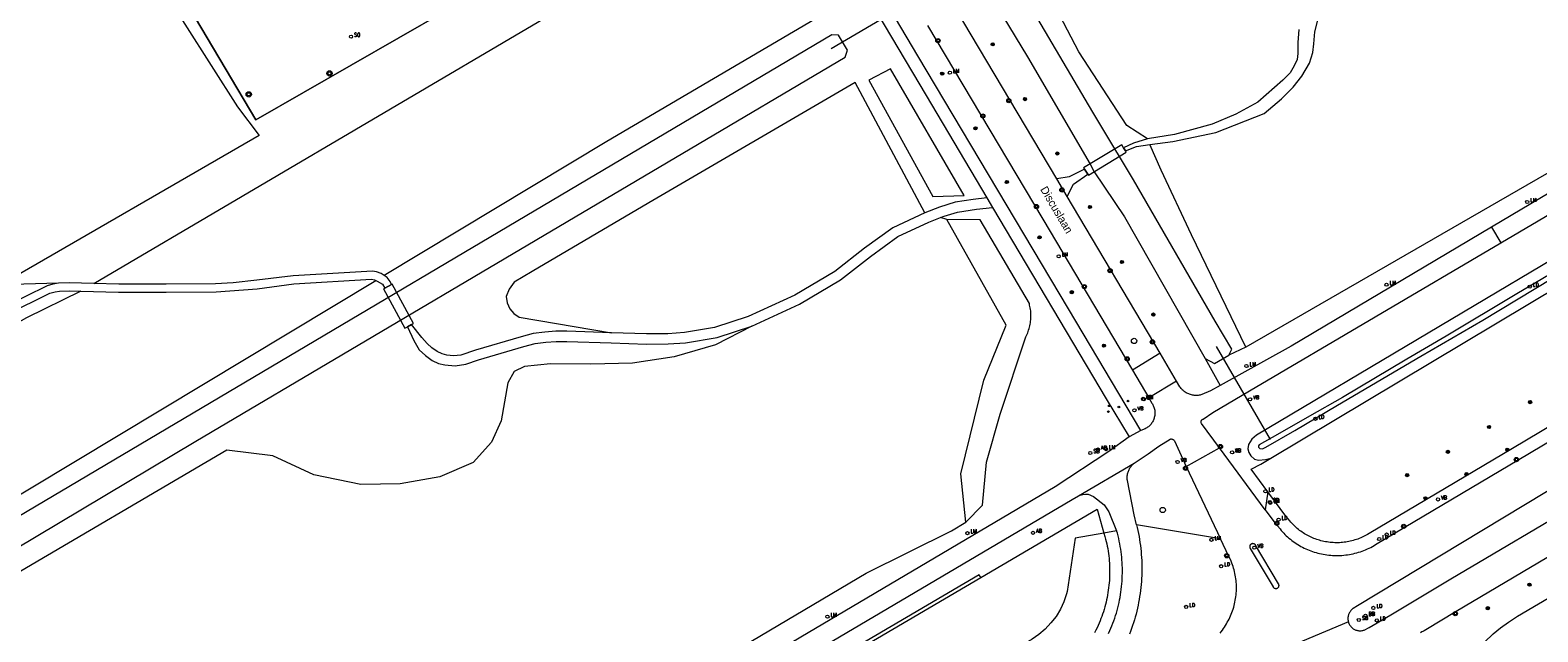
# Model space of a CAD drawing. Header units: metres. Extents: x 138165 to 154469, y 480134 to 494189.
# Tile 762 of 1056: x 145337 to 145573, y 488643 to 488737. Entities that reach past the tile are written whole.
import ezdxf

# ---------------------------------------------------------------- set-up
doc = ezdxf.new("R2010")
doc.units = ezdxf.units.M
doc.header["$LTSCALE"] = 0.001
doc.header["$MEASUREMENT"] = 0
for name, color, linetype, lineweight in [('Level 5', 7, 'Continuous', 0), ('TOP-L-duiker', 7, 'Continuous', 0), ('TOP-L-terrein schutting raster hek leuning', 7, 'Continuous', 0), ('TOP-L-topo objecten punt', 7, 'Continuous', 0), ('TOP-L-topo objecten vlak', 7, 'Continuous', 0), ('TOP-T-topo huisnummering naamgeving', 7, 'Continuous', 0)]:
    doc.layers.add(name, color=color, linetype=linetype, lineweight=lineweight)
doc.styles.add('Style-INTL_ISO', font='INTL_ISO.shx')
doc.styles.add('Style-STANDARD', font='STANDARD.shx')

# ---------------------------------------------------------------- blocks, each defined once
blk = doc.blocks.new('24')
at = {"layer": 'TOP-L-topo objecten punt', "color": 7, "linetype": 'Continuous', "lineweight": 0}
for radius in [0.025, 0.0182, 0.0115, 0.005]:
    blk.add_circle((0, 0), radius, dxfattribs=at)
blk = doc.blocks.new('129')
at = {"layer": 'TOP-L-topo objecten punt', "color": 7, "linetype": 'Continuous', "lineweight": 0}
blk.add_circle((0, 0), 0.025, dxfattribs=at)
at = {"layer": 'TOP-L-topo objecten punt', "color": 7, "linetype": 'Continuous', "lineweight": 0, "style": 'Style-STANDARD'}
blk.add_text('SO', height=0.06, dxfattribs=at).set_placement((0.0483, 0))
blk = doc.blocks.new('121')
at = {"layer": 'TOP-L-topo objecten punt', "color": 7, "linetype": 'Continuous', "lineweight": 0}
blk.add_circle((0, 0), 0.025, dxfattribs=at)
at = {"layer": 'TOP-L-topo objecten punt', "color": 7, "linetype": 'Continuous', "lineweight": 0, "style": 'Style-STANDARD'}
blk.add_text('LD', height=0.06, dxfattribs=at).set_placement((0.0483, 0))
blk = doc.blocks.new('39')
at = {"layer": 'TOP-L-topo objecten punt', "color": 7, "linetype": 'Continuous', "lineweight": 0}
for p, q in [((0.0175, 0.0175), (-0.0175, 0.0175)), ((-0.0175, 0.0175), (-0.0175, -0.0175)), ((0.0175, 0.0175), (0.0175, -0.0175)), ((0.0175, -0.0175), (-0.0175, -0.0175))]:
    blk.add_line(p, q, dxfattribs=at)
blk.add_circle((0, 0), 0.0332, dxfattribs=at)
blk = doc.blocks.new('*U13')
at = {"layer": 'Level 5', "color": 7, "linetype": 'Continuous', "lineweight": 0}
blk.add_circle((0, 0), 0.0415, dxfattribs=at)
blk = doc.blocks.new('150')
at = {"layer": 'Level 5', "color": 7, "linetype": 'Continuous', "lineweight": 0}
blk.add_blockref('*U13', (0, 0), dxfattribs=at)
blk = doc.blocks.new('10')
at = {"layer": 'TOP-L-topo objecten punt', "linetype": 'Continuous', "lineweight": 0}
blk.add_circle((0, 0), 0.0125, dxfattribs=at)
blk = doc.blocks.new('16')
at = {"layer": 'TOP-L-topo objecten punt', "color": 7, "linetype": 'Continuous', "lineweight": 0}
blk.add_circle((0, 0), 0.025, dxfattribs=at)
at = {"layer": 'TOP-L-topo objecten punt', "color": 7, "linetype": 'Continuous', "lineweight": 0, "style": 'Style-STANDARD'}
blk.add_text('LM', height=0.06, dxfattribs=at).set_placement((0.0483, 0))
blk = doc.blocks.new('14')
at = {"layer": 'TOP-L-topo objecten punt', "color": 7, "linetype": 'Continuous', "lineweight": 0}
blk.add_circle((0, 0), 0.025, dxfattribs=at)
at = {"layer": 'TOP-L-topo objecten punt', "color": 7, "linetype": 'Continuous', "lineweight": 0, "style": 'Style-STANDARD'}
blk.add_text('VB', height=0.06, dxfattribs=at).set_placement((0.0483, 0))
blk = doc.blocks.new('127')
at = {"layer": 'TOP-L-topo objecten punt', "color": 7, "linetype": 'Continuous', "lineweight": 0}
blk.add_circle((0, 0), 0.025, dxfattribs=at)
at = {"layer": 'TOP-L-topo objecten punt', "color": 7, "linetype": 'Continuous', "lineweight": 0, "style": 'Style-STANDARD'}
blk.add_text('RB', height=0.06, dxfattribs=at).set_placement((0.0483, 0))
blk = doc.blocks.new('175')
at = {"layer": 'TOP-L-topo objecten punt', "color": 7, "linetype": 'Continuous', "lineweight": 0}
blk.add_circle((0, 0), 0.025, dxfattribs=at)
at = {"layer": 'TOP-L-topo objecten punt', "color": 7, "linetype": 'Continuous', "lineweight": 0, "style": 'Style-STANDARD'}
blk.add_text('SB', height=0.06, dxfattribs=at).set_placement((0.0483, 0))
blk = doc.blocks.new('11')
at = {"layer": 'TOP-L-topo objecten punt', "color": 7, "linetype": 'Continuous', "lineweight": 0}
blk.add_circle((0, 0), 0.025, dxfattribs=at)
at = {"layer": 'TOP-L-topo objecten punt', "color": 7, "linetype": 'Continuous', "lineweight": 0, "style": 'Style-STANDARD'}
blk.add_text('AB', height=0.06, dxfattribs=at).set_placement((0.0483, 0))
blk = doc.blocks.new('27')
at = {"layer": 'TOP-L-topo objecten punt', "color": 7, "linetype": 'Continuous', "lineweight": 0}
for radius in [0.0415, 0.025]:
    blk.add_circle((0, 0), radius, dxfattribs=at)

msp = doc.modelspace()

# ---------------------------------------------------------------- linework, layer by layer
at = {"layer": 'TOP-L-duiker', "flags": 128}
for points in [[(145462.51, 488734.14), (145486.24, 488748.1)], [(145522.71, 488687.53), (145531.17, 488673.01)]]:
    msp.add_lwpolyline(points, dxfattribs=at)
at = {"layer": 'TOP-L-terrein schutting raster hek leuning', "flags": 128}
msp.add_lwpolyline([(145409.83, 488744.44), (145372.54, 488723.01), (145344.93, 488769.58), (145385.3, 488793.56)], dxfattribs=at)
at = {"layer": 'TOP-L-topo objecten vlak', "flags": 128}
for points in [[(145519.61, 488872.55), (145515.52, 488870.38), (145518.51, 488865.47), (145560.5, 488794.54), (145554.42, 488790.92), (145488.61, 488752.24), (145484.75, 488749.92), (145484.2, 488748.38), (145484.6, 488747.07), (145493.21, 488732.85), (145503.02, 488716.07), (145503.66, 488714.87), (145508.38, 488707.81), (145520.99, 488685.66)], [(145385.08, 488794.59), (145385.3, 488793.56), (145344.93, 488769.58), (145372.54, 488723.01), (145409.83, 488744.44)], [(145524.71, 488686.16), (145525.17, 488687.12), (145522.58, 488691.49), (145509.81, 488713.58), (145507.62, 488717.27), (145506.86, 488718.44), (145503.45, 488724.17), (145490.18, 488746.72), (145490.37, 488747.75), (145492.86, 488749.47), (145556.34, 488787.04), (145566.41, 488792.91), (145566.52, 488792.99)], [(145560.85, 488785.25), (145568.48, 488789.75), (145603.28, 488732.09), (145603.69, 488731.44), (145527.35, 488687.42)], [(145511.99, 488720), (145508.74, 488722.12), (145501.23, 488733.61), (145494.69, 488746.22), (145556.62, 488782.76)], [(145510.93, 488674.39), (145499.61, 488693.41), (145476.08, 488733.02), (145453.14, 488771.71)], [(145435.04, 488758.58), (145452.42, 488768.85), (145477.36, 488726.8), (145486.88, 488710.78)], [(145297.67, 488742.73), (145306.83, 488747.3), (145339.12, 488766.6), (145344.97, 488763.86), (145369.72, 488725.01), (145373.1, 488720.55), (145332.69, 488697.17)], [(145347.22, 488697.38), (145416.83, 488738.37), (145449.69, 488757.84), (145460.83, 488739.2), (145427.43, 488719.58), (145392.62, 488698.65)], [(145497.8, 488713.75), (145481.96, 488740.39)], [(145477.57, 488737.76), (145495.64, 488707.45), (145509.64, 488683.82)], [(145512.37, 488719.11), (145515.95, 488719.61), (145522.69, 488721.01), (145530.21, 488723.99), (145532.96, 488726.25), (145534.76, 488728.11), (145536.13, 488729.84), (145537.34, 488731.84), (145537.86, 488733.51), (145538.02, 488734.85), (145538.16, 488736.74), (145538.65, 488738.77)], [(145463.69, 488736.21), (145462.63, 488736.26), (145332.57, 488659.23), (145334.72, 488655.74), (145363.17, 488672.71), (145464.73, 488732.81), (145465.08, 488733.86), (145463.69, 488736.21)], [(145535.64, 488737.13), (145535.5, 488735.09), (145535.51, 488733.36), (145535.41, 488732.44), (145534.92, 488731.43), (145534.28, 488730.34), (145533.15, 488729.17), (145529.23, 488725.74), (145525.79, 488723.88), (145522.1, 488722.31), (145516.21, 488720.7), (145511.99, 488720)], [(145483.32, 488711.16), (145471.81, 488730.95), (145468.43, 488729.17), (145478.41, 488711.02), (145483.32, 488711.16)], [(145608.55, 488731.59), (145565.75, 488706.19)], [(145477.15, 488708.46), (145466.26, 488728.82), (145434.04, 488710.01), (145415.76, 488699.29), (145412.96, 488697.6), (145412.18, 488696.49), (145411.72, 488695.34), (145411.87, 488694.36), (145412.28, 488693.41), (145412.92, 488692.68), (145413.72, 488692.14), (145428.17, 488689.69)], [(145567.24, 488703.76), (145610.12, 488729.03), (145610.24, 488729.1), (145610.36, 488729.16), (145610.48, 488729.21), (145610.61, 488729.26), (145610.74, 488729.29), (145610.87, 488729.33), (145611.01, 488729.36)], [(145611.9, 488718.32), (145612.39, 488719.02), (145612.6, 488719.59), (145612.62, 488719.86), (145612.58, 488720.58), (145612.28, 488721.18), (145611.88, 488721.6), (145611.27, 488721.74), (145610.57, 488721.79), (145609.54, 488721.55), (145529.01, 488673.65), (145528.28, 488673.03), (145527.78, 488672.2), (145527.69, 488671.53), (145527.81, 488670.95), (145528.14, 488670.42), (145528.7, 488669.93), (145529.34, 488669.74), (145530.45, 488669.86), (145531.25, 488670.06)], [(145502.64, 488714.48), (145502.74, 488714.32), (145508.67, 488717.91), (145508.53, 488718.14), (145508.25, 488718.61), (145507.96, 488719.08), (145501.99, 488715.49), (145502.12, 488715.29), (145502.64, 488714.48)], [(145511.99, 488720), (145509.82, 488719.34), (145508.25, 488718.61), (145508.53, 488718.14), (145510.25, 488718.82), (145512.37, 488719.11)], [(145527.35, 488687.42), (145518.88, 488704.99), (145514.1, 488715.12), (145512.37, 488719.11)], [(145531.25, 488670.06), (145611.9, 488718.32)], [(145499.43, 488711), (145500.42, 488712.93), (145502.64, 488714.48), (145502.12, 488715.29), (145499.73, 488714.05), (145497.8, 488713.75)], [(145499.43, 488711), (145497.8, 488713.75)], [(145486.88, 488710.78), (145484.72, 488710.54), (145481.91, 488710.09), (145479.48, 488709.35), (145477.15, 488708.46)], [(145479.6, 488707.7), (145480.19, 488707.93), (145482.28, 488708.54), (145485.24, 488709.03), (145487.76, 488709.3)], [(145486.88, 488710.78), (145487.76, 488709.3)], [(145487.76, 488709.3), (145505.54, 488679.36), (145509.11, 488673.43)], [(145513.98, 488686.51), (145499.43, 488711)], [(145477.15, 488708.46), (145472.16, 488706.11), (145467.73, 488702.89), (145463.09, 488699.29), (145456.85, 488695.58), (145449.56, 488692.21), (145444.3, 488690.49), (145439.57, 488689.7), (145436.99, 488689.52), (145433.65, 488689.5), (145428.17, 488689.69)], [(145450.14, 488690.73), (145457.59, 488694.17), (145463.98, 488697.98), (145468.68, 488701.62), (145472.97, 488704.74), (145477.79, 488707), (145479.6, 488707.7)], [(145480.63, 488707.38), (145479.6, 488707.7)], [(145483.56, 488660.06), (145486.21, 488662.7), (145486.8, 488669.43), (145488.95, 488676.95), (145492.96, 488689.02), (145493.06, 488689.23), (145493.16, 488689.45), (145493.25, 488689.66), (145493.33, 488689.88), (145493.4, 488690.1), (145493.47, 488690.33), (145493.53, 488690.55), (145493.58, 488690.78), (145493.63, 488691.01), (145493.67, 488691.24), (145493.7, 488691.47), (145493.73, 488691.7), (145493.74, 488691.93), (145493.75, 488692.17), (145493.75, 488692.4), (145493.75, 488692.63), (145493.74, 488692.87), (145493.72, 488693.1), (145493.69, 488693.33), (145493.65, 488693.56), (145493.61, 488693.79), (145493.56, 488694.02), (145493.51, 488694.25), (145485.82, 488707.32), (145480.63, 488707.38)], [(145483.56, 488660.06), (145482.82, 488667.62), (145486.41, 488682.26), (145489.89, 488690.85), (145480.63, 488707.38)], [(145565.75, 488706.19), (145534.44, 488687.61), (145523.35, 488681.43)], [(145565.75, 488706.19), (145567.24, 488703.76)], [(145523.22, 488671.68), (145520.42, 488675.51), (145520.4, 488675.57), (145520.38, 488675.62), (145520.36, 488675.68), (145520.36, 488675.74), (145520.36, 488675.79), (145520.37, 488675.85), (145520.39, 488675.91), (145520.41, 488675.96), (145520.44, 488676.01), (145520.48, 488676.06), (145520.52, 488676.1), (145520.57, 488676.14), (145520.61, 488676.17), (145520.67, 488676.19), (145522.2, 488677.2), (145527.94, 488680.6), (145567.24, 488703.76)], [(145579.88, 488701.78), (145569.73, 488695.78), (145558.68, 488689.16), (145552.56, 488685.57), (145542.47, 488679.54), (145537.3, 488676.63), (145532.32, 488673.77), (145529.47, 488672.15), (145529.33, 488672), (145529.33, 488671.79)], [(145529.33, 488671.79), (145529.55, 488671.58), (145529.96, 488671.55), (145530.5, 488671.78), (145535.01, 488674.39), (145541.71, 488678.34), (145554.71, 488686.02), (145564.4, 488691.66), (145577.99, 488699.83)], [(145341.7, 488697.43), (145340.8, 488697.28), (145339.95, 488697.03), (145333.14, 488693.67), (145327.61, 488690.39), (145325.2, 488688.83), (145324.12, 488688.3)], [(145326.72, 488662.16), (145328.03, 488661.77), (145330.7, 488661.43), (145391.32, 488697.87)], [(145341.7, 488697.43), (145332.69, 488697.17)], [(145347.22, 488697.38), (145343.4, 488697.5), (145341.7, 488697.43)], [(145345.21, 488696.19), (145351.1, 488696.01), (145358.52, 488696.01), (145366.34, 488696.09), (145372.79, 488696.56), (145378.52, 488697.36), (145390.67, 488698.05), (145391.12, 488697.96), (145391.32, 488697.87)], [(145392.62, 488698.65), (145392.17, 488698.93), (145391.45, 488699.21), (145390.82, 488699.31), (145378.41, 488698.61), (145372.7, 488697.92), (145369.01, 488697.51), (145366.27, 488697.34), (145358.52, 488697.26), (145351.12, 488697.26), (145347.22, 488697.38)], [(145391.32, 488697.87), (145391.55, 488697.77), (145392.36, 488697.26), (145392.76, 488696.68), (145393.79, 488697.23), (145393.59, 488697.72), (145393.12, 488698.34), (145392.62, 488698.65)], [(145393.79, 488697.23), (145392.76, 488696.68), (145392.53, 488696.56), (145395.88, 488690.42), (145396.26, 488690.62), (145396.92, 488690.97), (145397.2, 488691.13), (145393.86, 488697.27), (145393.79, 488697.23)], [(145345.21, 488696.19), (145336.69, 488692.02), (145329.2, 488687.81), (145325.92, 488684.84), (145324.33, 488682.05), (145323.02, 488678.71), (145322.53, 488672.79), (145322.73, 488669.46), (145323.25, 488666.28), (145324.2, 488664.52), (145325.51, 488662.85), (145326.72, 488662.16)], [(145333.73, 488692.57), (145340.37, 488695.85), (145341.2, 488696.09), (145341.87, 488696.19), (145343.41, 488696.25), (145345.21, 488696.19)], [(145450.14, 488690.73), (145444.46, 488687.82), (145437.95, 488685.92), (145431.48, 488684.91), (145424.93, 488684.75), (145418.65, 488684.81), (145414.6, 488684.42), (145412.96, 488683.6), (145411.98, 488681.87), (145410.94, 488675.92), (145409.43, 488672.58), (145406.55, 488669.38), (145401.32, 488667.15), (145395.11, 488666.04), (145388.96, 488665.97), (145381.63, 488667.48), (145375.22, 488670.42), (145368.05, 488671.31), (145332.49, 488650.46), (145325.41, 488644.7), (145321.31, 488639.12)], [(145428.17, 488689.69), (145421.21, 488689.91), (145419.47, 488689.93), (145417.75, 488689.8), (145415.95, 488689.56), (145414.06, 488689.06), (145406.89, 488686.98), (145404.61, 488686.2), (145403.46, 488686.09), (145402.44, 488686.2), (145401.71, 488686.38), (145400.93, 488686.74), (145400.11, 488687.32), (145399.38, 488688.02), (145398.54, 488688.94), (145396.92, 488690.97), (145396.26, 488690.62), (145397.29, 488688.46), (145398.13, 488687.03), (145399.1, 488686.1), (145400.13, 488685.37), (145401.12, 488684.9), (145402.12, 488684.67), (145403.72, 488684.51), (145405.39, 488684.78), (145407.38, 488685.47), (145414.48, 488687.53), (145416.26, 488688), (145417.92, 488688.22), (145419.52, 488688.34), (145421.18, 488688.32), (145428.12, 488688.1), (145433.63, 488687.92), (145437.05, 488687.94), (145439.76, 488688.12), (145444.68, 488688.95), (145450.14, 488690.73)], [(145530.38, 488662.01), (145531.9, 488659.94), (145532.72, 488658.99), (145532.9, 488658.77), (145533.09, 488658.55), (145533.28, 488658.34), (145533.48, 488658.14), (145533.69, 488657.94), (145533.89, 488657.75), (145534.11, 488657.56), (145534.33, 488657.38), (145534.55, 488657.2), (145534.78, 488657.03), (145535.01, 488656.86), (145535.25, 488656.71), (145535.49, 488656.55), (145535.73, 488656.4), (145535.98, 488656.26), (145536.23, 488656.13), (145536.48, 488656), (145536.74, 488655.88), (145537, 488655.76), (145537.27, 488655.66), (145537.53, 488655.55), (145537.8, 488655.46), (145538.07, 488655.37), (145538.35, 488655.29), (145538.62, 488655.22), (145538.9, 488655.15), (145539.18, 488655.09), (145539.46, 488655.03), (145539.75, 488654.98), (145540.05, 488654.94), (145540.34, 488654.91), (145540.63, 488654.88), (145540.92, 488654.86), (145541.22, 488654.85), (145541.51, 488654.84), (145541.8, 488654.85), (145542.1, 488654.85), (145542.39, 488654.87), (145542.68, 488654.9), (145542.98, 488654.93), (145543.27, 488654.97), (145543.56, 488655.01), (145543.85, 488655.07), (145544.14, 488655.13), (145544.42, 488655.2), (145544.7, 488655.27), (145544.99, 488655.35), (145545.27, 488655.44), (145545.55, 488655.54), (145545.82, 488655.64), (145546.09, 488655.75), (145546.36, 488655.87), (145546.63, 488655.99), (145546.89, 488656.12), (145547.15, 488656.26), (145547.41, 488656.4), (145547.66, 488656.55), (145570.07, 488669.85), (145604.34, 488690.24)], [(145603.32, 488691.96), (145569.05, 488671.57), (145546.64, 488658.27), (145546.41, 488658.14), (145546.2, 488658.02), (145545.99, 488657.91), (145545.77, 488657.8), (145545.54, 488657.69), (145545.32, 488657.6), (145545.1, 488657.51), (145544.87, 488657.42), (145544.64, 488657.34), (145544.4, 488657.27), (145544.17, 488657.2), (145543.93, 488657.14), (145543.7, 488657.08), (145543.46, 488657.03), (145543.22, 488656.98), (145542.98, 488656.95), (145542.74, 488656.91), (145542.49, 488656.89), (145542.25, 488656.87), (145542.01, 488656.85), (145541.76, 488656.85), (145541.52, 488656.84), (145541.28, 488656.85), (145541.04, 488656.86), (145540.79, 488656.88), (145540.54, 488656.9), (145540.3, 488656.92), (145540.06, 488656.96), (145539.82, 488657), (145539.58, 488657.05), (145539.34, 488657.1), (145539.11, 488657.15), (145538.89, 488657.22), (145538.67, 488657.28), (145538.44, 488657.35), (145538.22, 488657.43), (145538, 488657.51), (145537.79, 488657.6), (145537.57, 488657.7), (145537.36, 488657.8), (145537.15, 488657.9), (145536.94, 488658.02), (145536.74, 488658.13), (145536.54, 488658.25), (145536.35, 488658.38), (145536.15, 488658.51), (145535.96, 488658.64), (145535.77, 488658.78), (145535.59, 488658.93), (145535.41, 488659.08), (145535.24, 488659.23), (145535.06, 488659.39), (145534.9, 488659.56), (145534.73, 488659.72), (145534.57, 488659.9), (145534.42, 488660.07), (145534.25, 488660.28), (145533.47, 488661.18), (145531.98, 488663.2), (145530.79, 488664.81)], [(145631.36, 488687.95), (145630.93, 488687.77), (145629.74, 488687.2), (145560.24, 488646.06), (145555.52, 488643.21), (145555.27, 488643.08), (145555.02, 488642.95), (145554.9, 488642.88), (145554.66, 488642.73)], [(145513.98, 488686.51), (145509.64, 488683.82)], [(145516.53, 488682.12), (145513.98, 488686.51)], [(145520.99, 488685.66), (145522.46, 488684.87), (145524.71, 488686.16)], [(145520.99, 488685.66), (145523.35, 488681.43)], [(145527.35, 488687.42), (145524.71, 488686.16)], [(145509.64, 488683.82), (145512.2, 488679.48)], [(145557.4, 488625.93), (145557.69, 488627.52), (145558.12, 488629.6), (145558.85, 488632), (145559.56, 488633.77), (145560.51, 488635.67), (145561.65, 488637.56), (145563.32, 488639.78), (145564.69, 488641.3), (145566.06, 488642.59), (145567.18, 488643.52), (145568.44, 488644.44), (145569.85, 488645.34), (145634.98, 488683.64), (145638.11, 488685.11)], [(145516.53, 488682.12), (145512.2, 488679.48)], [(145523.35, 488681.43), (145521.84, 488680.59), (145520.5, 488680.01), (145520.35, 488679.97), (145520.2, 488679.93), (145520.06, 488679.91), (145519.91, 488679.89), (145519.76, 488679.88), (145519.61, 488679.88), (145519.46, 488679.88), (145519.3, 488679.89), (145519.16, 488679.91), (145519.01, 488679.94), (145518.86, 488679.97), (145518.72, 488680.01), (145518.57, 488680.06), (145518.43, 488680.11), (145518.3, 488680.17), (145518.16, 488680.24), (145518.03, 488680.31), (145517.9, 488680.39), (145517.78, 488680.48), (145517.66, 488680.57), (145517.55, 488680.67), (145517.43, 488680.77), (145517.33, 488680.88), (145517.23, 488680.99), (145517.14, 488681.11), (145517.05, 488681.24), (145516.53, 488682.12)], [(145512.2, 488679.48), (145512.68, 488678.67), (145512.76, 488678.55), (145512.83, 488678.42), (145512.89, 488678.29), (145512.95, 488678.16), (145513, 488678.02), (145513.04, 488677.88), (145513.08, 488677.74), (145513.11, 488677.59), (145513.12, 488677.45), (145513.14, 488677.31), (145513.14, 488677.16), (145513.14, 488677.01), (145513.13, 488676.87), (145513.11, 488676.72), (145513.09, 488676.58), (145513.05, 488676.44), (145513.01, 488676.3), (145512.97, 488676.16), (145512.91, 488676.03), (145512.85, 488675.89), (145512.78, 488675.77), (145512.7, 488675.64), (145512.62, 488675.52), (145512.54, 488675.4), (145512.44, 488675.29), (145512.34, 488675.19), (145512.24, 488675.09), (145512.13, 488674.99), (145512.01, 488674.9), (145511.89, 488674.82), (145511.77, 488674.74), (145511.64, 488674.67), (145510.93, 488674.39)], [(145510.93, 488674.39), (145509.11, 488673.43)], [(145509.11, 488673.43), (145505.93, 488671.12), (145497.57, 488665.57), (145339.12, 488571.88)], [(145509.92, 488669.28), (145512.07, 488670.73), (145513.77, 488671.97), (145515.54, 488673.04), (145515.6, 488673.06), (145515.66, 488673.07), (145515.71, 488673.07), (145515.77, 488673.06), (145515.83, 488673.05), (145515.89, 488673.04), (145515.94, 488673.01), (145515.99, 488672.99), (145516.04, 488672.95), (145516.08, 488672.91), (145516.12, 488672.87), (145516.16, 488672.82), (145516.19, 488672.77), (145518.05, 488668.77)], [(145518.05, 488668.77), (145523.22, 488671.68)], [(145530.38, 488662.01), (145523.22, 488671.68)], [(145501.21, 488664.17), (145509.92, 488669.28)], [(145510.27, 488659.66), (145509.92, 488661.18), (145508.86, 488666.6), (145508.83, 488666.74), (145508.82, 488666.89), (145508.82, 488667.03), (145508.82, 488667.18), (145508.83, 488667.32), (145508.85, 488667.46), (145508.87, 488667.61), (145508.91, 488667.75), (145508.95, 488667.89), (145508.99, 488668.02), (145509.05, 488668.16), (145509.11, 488668.29), (145509.17, 488668.42), (145509.24, 488668.54), (145509.33, 488668.66), (145509.41, 488668.78), (145509.5, 488668.89), (145509.6, 488669), (145509.7, 488669.1), (145509.81, 488669.19), (145509.92, 488669.28)], [(145530.79, 488664.81), (145528.18, 488668.33), (145529.72, 488669.14), (145531.25, 488670.06)], [(145518.05, 488668.77), (145523.41, 488657.47)], [(145577.42, 488666.63), (145544.8, 488646.96), (145544.14, 488646.55), (145544.05, 488646.48), (145543.96, 488646.4), (145543.87, 488646.32), (145543.79, 488646.23), (145543.72, 488646.14), (145543.65, 488646.04), (145543.59, 488645.94), (145543.53, 488645.84), (145543.48, 488645.73), (145543.44, 488645.62), (145543.4, 488645.51), (145543.37, 488645.4), (145543.35, 488645.28), (145543.33, 488645.16), (145543.33, 488645.04), (145543.33, 488644.92), (145543.33, 488644.81), (145543.35, 488644.69), (145543.37, 488644.57), (145543.4, 488644.46)], [(145501.21, 488664.17), (145501.48, 488664.27), (145501.89, 488664.36), (145502.3, 488664.42), (145502.71, 488664.43), (145503.52, 488664.09), (145505.22, 488662.78), (145505.95, 488661.68), (145507.16, 488658.72)], [(145530.79, 488664.81), (145530.38, 488662.01)], [(145338.79, 488568.28), (145500.21, 488663.62), (145501.21, 488664.17)], [(145485.92, 488651.38), (145504.14, 488662.08), (145505.18, 488658.36)], [(145543.4, 488644.46), (145543.44, 488644.34), (145543.48, 488644.23), (145543.53, 488644.12), (145543.59, 488644.02), (145543.65, 488643.91), (145543.72, 488643.82), (145543.8, 488643.72), (145543.88, 488643.64), (145543.97, 488643.55), (145544.06, 488643.47), (145544.16, 488643.4), (145544.26, 488643.34), (145544.36, 488643.28), (145544.47, 488643.23), (145544.58, 488643.18), (145544.7, 488643.15), (145544.82, 488643.12), (145544.93, 488643.09), (145545.05, 488643.08), (145545.17, 488643.07), (145545.29, 488643.07), (145545.41, 488643.08), (145545.53, 488643.1), (145545.65, 488643.12), (145545.77, 488643.15), (145545.88, 488643.19), (145546.63, 488643.56), (145550.06, 488645.58), (145559.41, 488651.19), (145580.41, 488663.6)], [(145337.45, 488574.71), (145468.01, 488652.07), (145481.36, 488658.71), (145483.56, 488660.06)], [(145510.27, 488659.66), (145510.38, 488659.2), (145510.48, 488658.74), (145510.58, 488658.28), (145510.66, 488657.82), (145510.74, 488657.35), (145510.81, 488656.89), (145510.87, 488656.42), (145510.93, 488655.95), (145510.98, 488655.48), (145511.02, 488655.02), (145511.05, 488654.55), (145511.08, 488654.08), (145511.09, 488653.6), (145511.1, 488653.13), (145511.1, 488652.66), (145511.1, 488652.19), (145511.08, 488651.72), (145511.06, 488651.25), (145511.03, 488650.78), (145510.99, 488650.31), (145510.95, 488649.84), (145510.89, 488649.38), (145510.83, 488648.91), (145510.76, 488648.44), (145510.69, 488647.98), (145510.6, 488647.51), (145510.51, 488647.05), (145510.41, 488646.59), (145510.31, 488646.13), (145510.19, 488645.68), (145510.07, 488645.22), (145509.94, 488644.77), (145509.8, 488644.32), (145509.66, 488643.87), (145509.51, 488643.42), (145509.35, 488642.98), (145509.18, 488642.54)], [(145523.41, 488657.47), (145510.27, 488659.66)], [(145505.18, 488658.36), (145500.7, 488657.54), (145499.45, 488649.23), (145499.34, 488648.84), (145498.91, 488647.61), (145498.36, 488646.43), (145497.68, 488645.32), (145496.89, 488644.29), (145496, 488643.34), (145495.01, 488642.49), (145493.94, 488641.75), (145424.52, 488601.77), (145346.98, 488558.53)], [(145505.18, 488658.36), (145505.34, 488657.79), (145505.44, 488657.42), (145505.53, 488657.05), (145505.61, 488656.67), (145505.69, 488656.3), (145505.76, 488655.92), (145505.82, 488655.54), (145505.88, 488655.16), (145505.92, 488654.78), (145505.97, 488654.4), (145506, 488654.01), (145506.03, 488653.63), (145506.05, 488653.25), (145506.06, 488652.86), (145506.07, 488652.48), (145506.06, 488652.1), (145506.05, 488651.71), (145506.04, 488651.33), (145506.02, 488650.94), (145505.99, 488650.56), (145505.95, 488650.18), (145505.91, 488649.8), (145505.86, 488649.42), (145505.8, 488649.04), (145505.73, 488648.66), (145505.66, 488648.28), (145505.58, 488647.9), (145505.5, 488647.53), (145505.4, 488647.16), (145505.31, 488646.79), (145505.2, 488646.42), (145505.09, 488646.05), (145504.97, 488645.68), (145504.84, 488645.32), (145504.71, 488644.97), (145504.57, 488644.61), (145504.42, 488644.25), (145504.27, 488643.91), (145504.1, 488643.54), (145503.9, 488643.15), (145503.7, 488642.76)], [(145507.16, 488658.72), (145505.18, 488658.36)], [(145505.89, 488642.66), (145506.1, 488643.09), (145506.26, 488643.47), (145506.42, 488643.86), (145506.58, 488644.25), (145506.72, 488644.65), (145506.86, 488645.04), (145506.99, 488645.45), (145507.12, 488645.85), (145507.23, 488646.25), (145507.34, 488646.66), (145507.44, 488647.07), (145507.54, 488647.48), (145507.62, 488647.89), (145507.7, 488648.3), (145507.77, 488648.72), (145507.84, 488649.13), (145507.89, 488649.55), (145507.94, 488649.97), (145507.98, 488650.39), (145508.01, 488650.81), (145508.04, 488651.23), (145508.05, 488651.65), (145508.06, 488652.07), (145508.07, 488652.49), (145508.06, 488652.91), (145508.04, 488653.33), (145508.02, 488653.75), (145507.99, 488654.17), (145507.96, 488654.59), (145507.91, 488655.01), (145507.86, 488655.43), (145507.8, 488655.84), (145507.73, 488656.26), (145507.65, 488656.67), (145507.57, 488657.09), (145507.48, 488657.5), (145507.38, 488657.91), (145507.27, 488658.32), (145507.16, 488658.72)], [(145523.35, 488642.7), (145523.53, 488642.93), (145523.7, 488643.17), (145523.87, 488643.41), (145524.02, 488643.65), (145524.18, 488643.89), (145524.33, 488644.14), (145524.46, 488644.4), (145524.6, 488644.65), (145524.73, 488644.9), (145524.86, 488645.16), (145524.97, 488645.41), (145525.08, 488645.67), (145525.19, 488645.93), (145525.28, 488646.2), (145525.37, 488646.47), (145525.46, 488646.74), (145525.53, 488647.01), (145525.6, 488647.28), (145525.66, 488647.56), (145525.72, 488647.84), (145525.77, 488648.12), (145525.8, 488648.4), (145525.84, 488648.68), (145525.86, 488648.96), (145525.88, 488649.24), (145525.89, 488649.52), (145525.89, 488649.81), (145525.89, 488650.09), (145525.88, 488650.37), (145525.86, 488650.65), (145525.83, 488650.93), (145525.8, 488651.21), (145525.76, 488651.49), (145525.71, 488651.77), (145525.66, 488652.05), (145525.59, 488652.33), (145525.52, 488652.6), (145525.45, 488652.87), (145525.36, 488653.14), (145525.27, 488653.41), (145525.17, 488653.67), (145525.07, 488653.94), (145524.96, 488654.2), (145524.84, 488654.45), (145524.71, 488654.71), (145523.41, 488657.47)], [(145528.04, 488656.46), (145528.01, 488656.41), (145528, 488656.37), (145527.98, 488656.32), (145527.97, 488656.27), (145527.97, 488656.23), (145527.97, 488656.18), (145527.97, 488656.14), (145527.98, 488656.09), (145528, 488656.04), (145528.02, 488655.99), (145528.04, 488655.96), (145531.64, 488649.92), (145531.66, 488649.88), (145531.69, 488649.84), (145531.72, 488649.81), (145531.76, 488649.78), (145531.8, 488649.75), (145531.85, 488649.72), (145531.89, 488649.71), (145531.93, 488649.69), (145531.98, 488649.68), (145532.03, 488649.68), (145532.08, 488649.67), (145532.12, 488649.68), (145532.17, 488649.69), (145532.22, 488649.7), (145532.26, 488649.72), (145532.31, 488649.74), (145532.35, 488649.77), (145532.39, 488649.8), (145532.42, 488649.83), (145532.45, 488649.87), (145532.48, 488649.91), (145532.5, 488649.95), (145532.52, 488650), (145532.53, 488650.04), (145532.54, 488650.09), (145532.55, 488650.14), (145532.55, 488650.18), (145532.54, 488650.23), (145532.53, 488650.28), (145532.52, 488650.33), (145532.5, 488650.37), (145532.48, 488650.41), (145528.87, 488656.46), (145528.85, 488656.5), (145528.82, 488656.54), (145528.78, 488656.58), (145528.75, 488656.6), (145528.7, 488656.63), (145528.67, 488656.65), (145528.62, 488656.67), (145528.57, 488656.68), (145528.52, 488656.69), (145528.47, 488656.7), (145528.43, 488656.7), (145528.38, 488656.69), (145528.33, 488656.68), (145528.29, 488656.67), (145528.25, 488656.65), (145528.2, 488656.63), (145528.17, 488656.6), (145528.13, 488656.57), (145528.09, 488656.54), (145528.06, 488656.5), (145528.04, 488656.46)], [(145485.92, 488651.38), (145485.67, 488651.81), (145342.38, 488567.67), (145342.63, 488567.24)], [(145342.63, 488567.24), (145485.92, 488651.38)], [(145543.4, 488644.46), (145531.63, 488639.53)]]:
    msp.add_lwpolyline(points, dxfattribs=at)

# ---------------------------------------------------------------- block references
at = {"layer": 'TOP-L-topo objecten punt', "xscale": 10, "yscale": 10, "zscale": 10}
for name, p in [('129', (145387.45, 488735.99)), ('39', (145479.22, 488735.37)), ('24', (145487.78, 488734.79)), ('27', (145384.08, 488730.25)), ('24', (145479.89, 488730.21)), ('16', (145481.09, 488730.36)), ('27', (145371.46, 488726.97)), ('39', (145490.3, 488725.99)), ('24', (145492.83, 488726.23)), ('39', (145486.24, 488723.58)), ('24', (145485.08, 488721.66)), ('24', (145497.88, 488717.72)), ('24', (145490, 488713.26)), ('39', (145498.6, 488712.02)), ('39', (145494.62, 488709.43)), ('24', (145502.99, 488709.35)), ('16', (145571.36, 488710.14)), ('24', (145495.11, 488704.6)), ('16', (145498.1, 488701.64)), ('39', (145506.13, 488699.4)), ('24', (145507.99, 488700.75)), ('16', (145549.36, 488697.2)), ('121', (145571.77, 488696.9)), ('24', (145500.14, 488696.02)), ('39', (145502.11, 488696.89)), ('24', (145512.9, 488692.53)), ('24', (145505.18, 488687.66)), ('150', (145509.89, 488688.41)), ('39', (145512.75, 488688.25)), ('39', (145508.81, 488685.59)), ('16', (145527.46, 488684.48)), ('10', (145508.95, 488679)), ('14', (145511.28, 488679.34)), ('11', (145511.28, 488679.34)), ('16', (145511.43, 488679.3)), ('14', (145528.03, 488679.28)), ('24', (145571.81, 488678.84)), ('10', (145505.87, 488677.35)), ('10', (145506, 488678.25)), ('10', (145507.51, 488678.06)), ('14', (145509.94, 488677.55)), ('121', (145538.24, 488676.23)), ('24', (145565.39, 488674.95)), ('175', (145503.04, 488670.87)), ('11', (145504.23, 488671.41)), ('16', (145505.49, 488671.49)), ('39', (145523.39, 488671.89)), ('14', (145525.21, 488670.97)), ('11', (145525.21, 488670.97)), ('24', (145568.25, 488671.39)), ('14', (145516.69, 488669.47)), ('24', (145558.96, 488671.06)), ('39', (145569.67, 488669.85)), ('39', (145517.93, 488668.49)), ('24', (145552.59, 488667.42)), ('24', (145561.86, 488667.59)), ('121', (145530.43, 488664.87)), ('150', (145514.36, 488661.96)), ('175', (145531.12, 488663.2)), ('14', (145531.12, 488663.2)), ('16', (145531.19, 488663.08)), ('24', (145555.47, 488663.79)), ('14', (145557.4, 488663.61)), ('39', (145532.21, 488659.88)), ('121', (145532.48, 488660.44)), ('39', (145552.05, 488659.4)), ('16', (145483.83, 488658.34)), ('11', (145494.08, 488658.39)), ('16', (145521.98, 488657.29)), ('121', (145548.22, 488657.42)), ('121', (145549.38, 488658.12)), ('39', (145524.38, 488654.81)), ('14', (145528.69, 488656.06)), ('121', (145523.5, 488653.17)), ('24', (145571.71, 488650.28)), ('16', (145461.94, 488645.27)), ('121', (145518.03, 488646.8)), ('16', (145546.07, 488645.42)), ('127', (145546.07, 488645.42)), ('121', (145547.3, 488646.65)), ('39', (145560.11, 488645.74)), ('24', (145565.19, 488646.6)), ('175', (145545.03, 488644.76)), ('121', (145547.84, 488644.69))]:
    msp.add_blockref(name, p, dxfattribs=at)

# ---------------------------------------------------------------- texts
at = {"layer": 'TOP-T-topo huisnummering naamgeving', "style": 'Style-INTL_ISO'}
msp.add_text('Discuslaan', height=1.25, rotation=300.5, dxfattribs=at).set_placement((145495.17, 488712.12))

doc.saveas('drawing.dxf')
